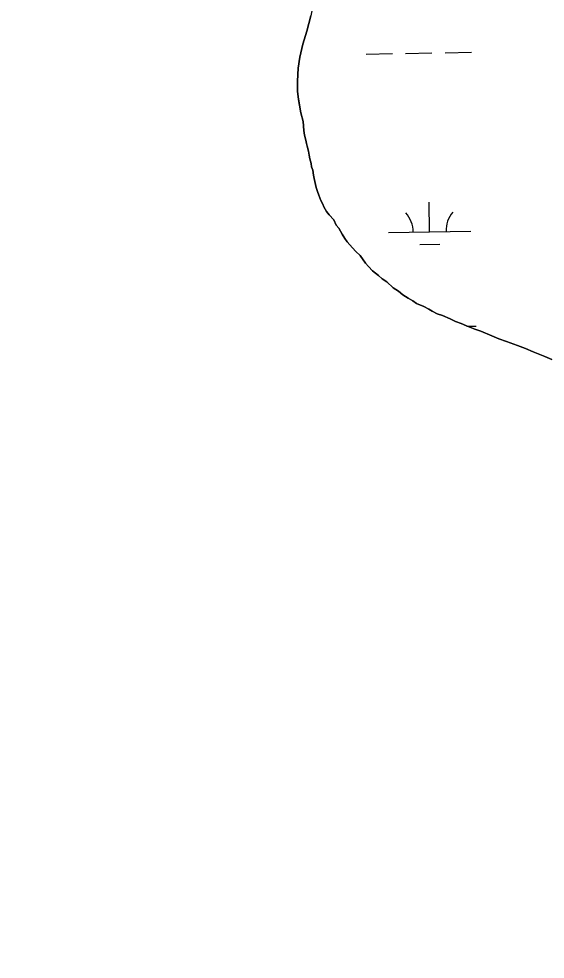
# Model space of a CAD drawing. Extents: x 3892998 to 3931244, y 278583 to 304547.
# Drawn here: x 3917313 to 3917953, y 288777 to 289920 of the extents above; entities that cross this region are included whole.
import ezdxf

# ---------------------------------------------------------------- set-up
doc = ezdxf.new("R2010")
doc.units = 0
for name, color, linetype in [('V-RIVR-EDGE', 7, 'Continuous'), ('V-TOPO-SHOR', 7, 'Continuous'), ('V-WETL-SWMP', 7, 'Continuous')]:
    doc.layers.add(name, color=color, linetype=linetype)

msp = doc.modelspace()

# ---------------------------------------------------------------- linework, layer by layer
at = {"layer": 'V-RIVR-EDGE'}
msp.add_spline([(3915002.1252754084, 289021.3850853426), (3915020.873631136, 289001.4968850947), (3915041.3547418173, 288978.47147798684), (3915052.8076230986, 288964.51905938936), (3915058.3445200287, 288951.27747426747), (3915062.1701808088, 288949.8756046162), (3915071.5533965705, 288943.58655810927), (3915080.921118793, 288931.0317054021), (3915090.282815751, 288916.0401502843), (3915106.950316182, 288899.29001764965), (3915129.525193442, 288878.3480480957), (3915150.004582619, 288854.62644029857), (3915167.014158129, 288835.4387445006), (3915186.7973466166, 288811.71885820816), (3915202.761760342, 288792.1856443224), (3915223.584946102, 288766.72267405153), (3915253.442386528, 288734.62341768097), (3915287.1203232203, 288699.0336895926), (3915305.1767820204, 288680.88771257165), (3915325.9939425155, 288652.9880398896), (3915344.046958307, 288633.4496614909), (3915370.4242560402, 288601.7071129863), (3915388.4695250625, 288579.0358314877), (3915420.7404275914, 288537.5318405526), (3915446.071702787, 288505.0956736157), (3915448.8401512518, 288498.4748810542), (3915452.310825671, 288494.2890693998), (3915459.265085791, 288491.13895125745), (3915466.5631424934, 288486.2474706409), (3915470.378474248, 288480.6683968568), (3915474.186919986, 288472.30452031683), (3915485.9965091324, 288461.8322444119), (3915505.7891658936, 288441.9414619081), (3915515.853088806, 288429.384887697), (3915538.0592076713, 288400.0893706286), (3915557.1522207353, 288378.80790825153), (3915582.494685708, 288350.89704579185), (3915599.494792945, 288327.8802462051), (3915607.8251001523, 288318.1127785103), (3915616.5069507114, 288309.7368514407), (3915655.3822915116, 288264.3874024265), (3915681.066831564, 288234.0389768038), (3915706.413600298, 288207.86861606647), (3915723.081961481, 288191.466583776), (3915762.654363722, 288146.4635136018), (3915792.5100826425, 288113.66805654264), (3915814.0251653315, 288086.462863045), (3915829.6406179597, 288066.5824095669), (3915879.282968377, 288011.4594675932), (3915909.8245589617, 287974.4850848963), (3915936.9023611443, 287944.4813166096), (3915957.040535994, 287923.5453723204), (3915979.6111094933, 287900.8629010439), (3916001.499254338, 287883.75175678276), (3916023.7346387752, 287866.29165142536), (3916055.004277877, 287842.1952599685), (3916073.412280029, 287825.44082357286), (3916082.09843435, 287818.8053982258), (3916091.4825108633, 287812.8644520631), (3916101.5472945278, 287800.6559781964), (3916116.826697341, 287785.64979029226), (3916134.195562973, 287770.9865382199), (3916184.2006465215, 287721.7804413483), (3916214.747401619, 287686.89466071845), (3916243.201250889, 287650.27354287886), (3916267.8500974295, 287623.4087029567), (3916313.3178259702, 287569.3403910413), (3916333.797215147, 287545.61878324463), (3916351.841623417, 287522.59940140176), (3916374.4156399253, 287501.3093315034), (3916399.420333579, 287477.57653392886), (3916413.321967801, 287468.4914948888), (3916465.4156534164, 287419.2802335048), (3916496.330306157, 287392.39990004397), (3916518.2029574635, 287369.0229495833), (3916545.2893671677, 287342.50018474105), (3916560.2266949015, 287329.93155999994), (3916578.2891789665, 287314.2222853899), (3916603.984048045, 287288.05106390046), (3916635.247661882, 287261.51797003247), (3916658.1715002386, 287240.9232400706), (3916685.6154785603, 287218.2287182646), (3916724.5192241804, 287184.36658061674), (3916761.6807465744, 287149.8125460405), (3916791.5467945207, 287121.1942931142), (3916816.2042485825, 287097.81045663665), (3916877.3218598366, 287037.7857050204), (3916906.4917070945, 287009.16917359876), (3916935.662415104, 286980.9007425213), (3916952.671990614, 286961.7130467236), (3916985.659751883, 286928.5617425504), (3917025.253672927, 286892.2611809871), (3917061.3708942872, 286857.7097286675), (3917087.0812569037, 286837.8043133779), (3917116.9627983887, 286815.45186665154), (3917133.9852851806, 286801.48567602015), (3917163.5127010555, 286776.6973876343), (3917192.6868520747, 286749.8213579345), (3917213.8658849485, 286727.49043001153), (3917228.7920229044, 286710.396500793), (3917247.1965820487, 286692.2496630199), (3917264.5620046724, 286676.1940095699), (3917277.409008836, 286662.93434865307), (3917288.864472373, 286650.0262310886), (3917306.2230089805, 286631.18577488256), (3917342.3479771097, 286599.76722566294), (3917372.9153902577, 286573.23585329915)], degree=3, dxfattribs=at)
at = {"layer": 'V-TOPO-SHOR'}
for points in [[(3917679.1040000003, 289989.44), (3917673.529, 289949.568), (3917668.071, 289923.243), (3917663.271, 289904.64900000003), (3917658.349, 289888.863), (3917654.734, 289873.186), (3917652.611, 289859.626), (3917652.105, 289843.768), (3917652.078, 289831.927), (3917653.244, 289821.9), (3917655.855, 289805.458), (3917658.929, 289795.04)], [(3917658.929, 289795.04), (3917659.719, 289784.028), (3917660.5100000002, 289778.523), (3917662.0870000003, 289772.229), (3917662.873, 289768.297), (3917663.662, 289765.151), (3917665.239, 289758.858), (3917666.0270000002, 289754.139), (3917666.816, 289749.42100000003), (3917668.3910000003, 289743.916), (3917669.179, 289739.982), (3917670.754, 289736.049), (3917671.544, 289729.75800000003), (3917672.333, 289725.824), (3917673.119, 289721.892), (3917674.696, 289714.814), (3917676.271, 289710.093), (3917677.846, 289705.374), (3917680.21, 289699.083), (3917682.573, 289694.364), (3917684.146, 289691.219), (3917687.296, 289685.714), (3917690.443, 289681.782), (3917695.952, 289675.492), (3917699.102, 289669.201), (3917702.25, 289665.268), (3917706.186, 289658.191), (3917709.3340000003, 289652.686), (3917712.484, 289648.753), (3917718.7800000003, 289641.678), (3917722.714, 289636.95900000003), (3917728.223, 289632.242), (3917734.52, 289622.805), (3917738.455, 289618.875), (3917743.177, 289613.37), (3917750.257, 289607.867), (3917754.98, 289603.935), (3917760.487, 289600.007), (3917768.3570000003, 289592.929), (3917774.651, 289588.999), (3917780.16, 289584.282), (3917786.4560000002, 289580.352), (3917791.963, 289577.20900000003), (3917796.683, 289574.065), (3917805.338, 289570.135), (3917811.632, 289566.991), (3917815.566, 289564.634), (3917821.859, 289561.488), (3917828.1550000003, 289559.13300000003), (3917837.594, 289555.203), (3917843.89, 289552.059), (3917850.97, 289549.704), (3917857.2630000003, 289546.558), (3917867.4930000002, 289542.63), (3917874.573, 289540.275), (3917887.946, 289534.77400000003), (3917896.6010000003, 289530.844), (3917906.042, 289527.702), (3917919.418, 289522.988), (3917928.8570000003, 289519.06), (3917938.298, 289515.132), (3917952.46, 289509.631), (3917961.115, 289505.701)]]:
    msp.add_lwpolyline(points, dxfattribs=at)
at = {"layer": 'V-WETL-SWMP'}
for p, q in [((3917735.390594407, 289876.92733691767), (3917767.3858012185, 289877.48117906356)), ((3917783.383404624, 289877.758100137), (3917815.378611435, 289878.31194228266)), ((3917831.3762148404, 289878.58886335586), (3917863.3714216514, 289879.1427055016)), ((3917812.5475466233, 289660.98739101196), (3917811.924474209, 289696.98199867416)), ((3917762.5550359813, 289660.12201265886), (3917862.540057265, 289661.85276936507)), ((3917800.816417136, 289645.3510115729), (3917824.8128222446, 289645.7663931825)), ((3917857.8790502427, 289546.32279376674), (3917869.1292165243, 289546.517535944))]:
    msp.add_line(p, q, dxfattribs=at)
for points in [[(3917658.929, 289795.04), (3917655.8540000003, 289805.458), (3917653.244, 289821.89900000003), (3917652.078, 289831.926), (3917652.105, 289843.768), (3917652.61, 289859.626), (3917654.734, 289873.186), (3917658.35, 289888.863), (3917663.27, 289904.648), (3917668.072, 289923.243)], [(3917961.115, 289505.701), (3917952.461, 289509.631), (3917938.299, 289515.131), (3917928.858, 289519.059), (3917919.417, 289522.988), (3917906.043, 289527.702), (3917896.602, 289530.844), (3917887.947, 289534.77400000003), (3917874.573, 289540.27400000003), (3917867.492, 289542.631), (3917857.264, 289546.559), (3917850.97, 289549.703), (3917843.89, 289552.059), (3917837.595, 289555.203), (3917828.154, 289559.132), (3917821.86, 289561.489), (3917815.566, 289564.63300000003), (3917811.632, 289566.991), (3917805.338, 289570.134), (3917796.683, 289574.064), (3917791.9620000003, 289577.208), (3917786.455, 289580.352), (3917780.16, 289584.282), (3917774.6520000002, 289588.999), (3917768.3570000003, 289592.93), (3917760.488, 289600.006), (3917754.98, 289603.936), (3917750.258, 289607.867), (3917743.177, 289613.37), (3917738.454, 289618.875), (3917734.52, 289622.806), (3917728.223, 289632.242), (3917722.714, 289636.96), (3917718.779, 289641.678), (3917712.483, 289648.754), (3917709.335, 289652.686), (3917706.186, 289658.191), (3917702.25, 289665.26900000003), (3917699.102, 289669.2), (3917695.953, 289675.492), (3917690.443, 289681.782), (3917687.295, 289685.714), (3917684.146, 289691.219), (3917682.572, 289694.364), (3917680.21, 289699.083), (3917677.847, 289705.375), (3917676.272, 289710.094), (3917674.697, 289714.813), (3917673.12, 289721.892), (3917672.332, 289725.824), (3917671.544, 289729.757), (3917670.754, 289736.05), (3917669.179, 289739.982), (3917668.3910000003, 289743.915), (3917666.815, 289749.42), (3917666.0270000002, 289754.139), (3917665.238, 289758.859), (3917663.662, 289765.151), (3917662.8740000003, 289768.297), (3917662.086, 289772.23), (3917660.5100000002, 289778.522), (3917659.72, 289784.028), (3917658.929, 289795.04)]]:
    msp.add_lwpolyline(points, dxfattribs=at)
for centre, radius, start, end in [((3917757.3046675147, 289660.50600225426), 35.24628790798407, 0.21988000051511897, 41.76353833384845), ((3917867.7739903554, 289662.418243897), 35.246287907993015, 140.21987699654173, 181.76353532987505)]:
    msp.add_arc(centre, radius, start, end, dxfattribs=at)

doc.saveas('drawing.dxf')
